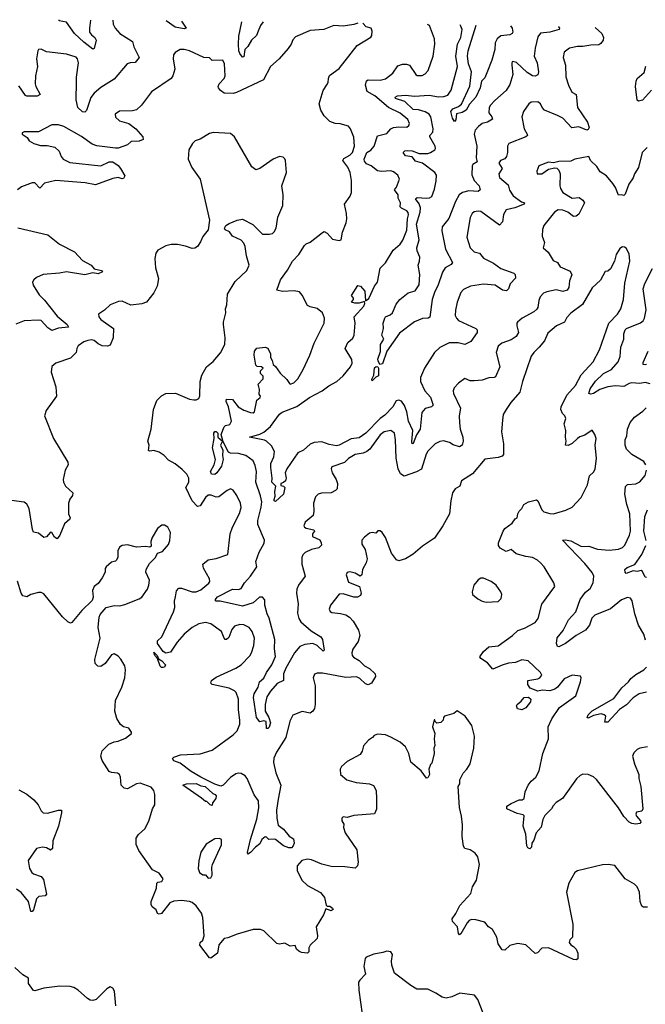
# Model space of a CAD drawing. Extents: x 1921360 to 2014538, y 768294 to 907744.
# Tile 350 of 412: x 1952342 to 1957067, y 899658 to 907100. Entities that reach past the tile are written whole.
import ezdxf

# ---------------------------------------------------------------- set-up
doc = ezdxf.new("R2010")
doc.units = 0

msp = doc.modelspace()

# ---------------------------------------------------------------- linework, layer by layer
at = {"layer": '0CON10XD'}
for points in [[(1953046.2, 907095.4), (1953048.1, 907065), (1953061.9, 907035), (1953097.1, 906995), (1953192.9, 906935), (1953203.3, 906895), (1953244, 906815), (1953215, 906775.6), (1953175, 906773.3), (1953154, 906765), (1953055, 906649.5), (1952953.9, 906586.1), (1952905.3, 906544.7), (1952878.6, 906511.4), (1952846.5, 906413.5), (1952835, 906400), (1952815, 906404.4), (1952780.9, 906435), (1952769.2, 906495), (1952771.1, 906628.9), (1952770.5, 906665), (1952785.3, 906775), (1952777.5, 906805), (1952767.4, 906817.4), (1952695, 906838.1), (1952545, 906856), (1952505, 906876.2), (1952485, 906873.3), (1952478.8, 906865), (1952468.6, 906805), (1952475.5, 906745.5), (1952460.4, 906675), (1952459.7, 906615), (1952464.2, 906594.2), (1952495.7, 906535), (1952475, 906523.1), (1952395, 906522.5), (1952385, 906528.1), (1952335, 906600.4)], [(1954895.3, 907073.6), (1954865, 907063.8), (1954785, 907051.2), (1954715, 907056.2), (1954640, 907025), (1954535, 907017.1), (1954425, 906970.8), (1954405, 906948.8), (1954393.3, 906915), (1954368.6, 906881.4), (1954300.8, 906805), (1954235, 906746), (1954183.3, 906645), (1953980.1, 906549.9), (1953955, 906543.1), (1953885, 906545.6), (1953857.5, 906565), (1953842.5, 906585), (1953840, 906595), (1953848.1, 906615), (1953886.9, 906655), (1953893.6, 906676.4), (1953890, 906765), (1953875, 906793.3), (1953795, 906792.5), (1953775, 906810.8), (1953733.6, 906813.6), (1953625, 906864.4), (1953584.3, 906875.7), (1953554.3, 906875.7), (1953515, 906851.2), (1953504, 906835), (1953500.8, 906805), (1953512.9, 906725), (1953498.1, 906675), (1953485, 906654.3), (1953337.5, 906555), (1953262, 906455), (1953225, 906418.8), (1953195, 906410), (1953095, 906408.1), (1953062.5, 906385), (1953065, 906363.3), (1953095, 906336), (1953165.6, 906315.6), (1953218.8, 906275), (1953271.2, 906215), (1953275.5, 906194.5), (1953245, 906182.2), (1953185, 906179.2), (1953155, 906154), (1953085, 906130), (1953065, 906128.6), (1952925, 906146.2), (1952888, 906158), (1952807.6, 906217.6), (1952675, 906292), (1952635, 906304.3), (1952585, 906304.2), (1952485, 906251.5), (1952375, 906252.5), (1952360, 906245), (1952360, 906235), (1952399.5, 906209.5), (1952413.8, 906185), (1952448.8, 906165), (1952498.5, 906148.5), (1952548.7, 906148.7), (1952606.6, 906136.6), (1952640.8, 906105), (1952655.6, 906065), (1952670.6, 906045), (1952719.5, 906019.5), (1952955, 905994.3), (1953016.7, 906025), (1953045, 906026.5)], [(1952877, 907097.2), (1952867.9, 907035), (1952870, 907005), (1952883.3, 906985), (1952908.8, 906965), (1952918.2, 906945), (1952905, 906883.3), (1952895, 906876), (1952825, 906930), (1952756.1, 906995), (1952695, 907080), (1952640.5, 907090.5), (1952639.2, 907099.8)], [(1953565.1, 907089.7), (1953600, 907035), (1953585, 907030.5), (1953515, 907043.3), (1953449.3, 907091)], [(1957080, 906135), (1957044.4, 906095.6), (1957016.8, 905983.2), (1956985.8, 905935), (1956975.5, 905904.5), (1956942, 905858), (1956915, 905780), (1956905, 905770), (1956885, 905776.7), (1956865, 905773.3), (1956842.3, 905832.3), (1956822.9, 905862.9), (1956775, 905918.8), (1956725, 905950), (1956700.2, 905990.2), (1956654, 906035), (1956640, 906065), (1956535, 906045.5), (1956505, 906030), (1956415, 906028.8), (1956375, 906018.8), (1956335, 906023.3), (1956263.3, 905995), (1956247.5, 905955), (1956250, 905935), (1956285, 905933.8), (1956335, 905970), (1956385, 905981.2), (1956398.3, 905978.3), (1956412.9, 905962.9), (1956424.2, 905935), (1956421.1, 905845), (1956425.4, 905825), (1956443.6, 905795), (1956515, 905752), (1956567.5, 905755), (1956595, 905736.2), (1956607.8, 905715), (1956565, 905630), (1956545, 905613.8), (1956525, 905612.9), (1956480.8, 905645), (1956445, 905660.5), (1956408.3, 905661.7), (1956381.2, 905645), (1956300.8, 905545), (1956290.6, 905515), (1956288, 905465), (1956305.6, 905415), (1956296.7, 905375), (1956332.5, 905342.5), (1956371.1, 905281.1), (1956404.6, 905264.6), (1956425, 905231.9), (1956499.3, 905199.3), (1956511.2, 905171.2), (1956495.6, 905125), (1956489.1, 905075), (1956477.1, 905055), (1956445, 905046.2), (1956395, 905057.5), (1956324.2, 905044.2), (1956297.4, 905032.6), (1956273.6, 905006.4), (1956261.8, 904978.2), (1956255.8, 904925), (1956248.3, 904911.7), (1956225, 904891.2), (1956138, 904845), (1956102.5, 904815), (1956095.8, 904805), (1956095.7, 904785), (1956108.5, 904735), (1956092.2, 904705), (1956055, 904679.4), (1955983.8, 904655), (1955955, 904631.2), (1955940.6, 904585), (1955969.1, 904475), (1955935, 904400.8), (1955925, 904394.4), (1955885, 904392.9), (1955834.3, 904375.7), (1955775, 904369.4), (1955745, 904371.4), (1955705, 904386.9), (1955655, 904352.5), (1955623, 904317), (1955616.5, 904295), (1955619.1, 904275), (1955671.1, 904165), (1955661.5, 904105), (1955663, 904053), (1955667.9, 904005), (1955690, 903945), (1955690.4, 903915), (1955683.5, 903885), (1955665, 903872.2), (1955615.9, 903885.9), (1955588.1, 903905), (1955542.1, 903917.9), (1955515, 903912.9), (1955480, 903895), (1955425, 903838.1), (1955410.9, 903815), (1955376.4, 903703.6), (1955338.2, 903681.7), (1955245, 903651.1), (1955218.6, 903668.6), (1955199.5, 903705), (1955186.4, 903785), (1955181.1, 903925), (1955172.5, 903975), (1955144.4, 903994.4), (1955095, 903986.2), (1955065, 903963.3), (1954985.3, 903854.7), (1954965, 903836.9), (1954936.8, 903823.2), (1954875, 903814.4), (1954825.5, 903784.5), (1954795, 903752.2), (1954700.5, 903719.5), (1954694, 903705), (1954702.5, 903675), (1954732.5, 903625), (1954742.5, 903595), (1954740, 903555), (1954728.3, 903541.7), (1954695, 903523.8), (1954622.3, 903522.3), (1954595, 903514), (1954575, 903493.3), (1954561.4, 903445), (1954564, 903385), (1954557.7, 903352.3), (1954498.8, 903301.2), (1954489.2, 903275), (1954492.5, 903265), (1954506.5, 903256.5), (1954564.2, 903244.2), (1954567.5, 903235), (1954554.6, 903215), (1954553.6, 903195), (1954607.9, 903167.9), (1954620, 903145), (1954621.2, 903128.8), (1954600.5, 903109.5), (1954545, 903094.5), (1954498.1, 903071.9), (1954480, 903055), (1954472.9, 903035), (1954473.2, 902985), (1954498.2, 902895), (1954446.5, 902825), (1954434.6, 902795), (1954432.1, 902765), (1954446, 902686), (1954440.4, 902615), (1954450, 902575), (1954465, 902550), (1954542.3, 902482.2), (1954616, 902435), (1954629.2, 902415), (1954642, 902335), (1954635, 902326.2), (1954589.1, 902369.1), (1954555, 902386.2), (1954495, 902378.5), (1954457.4, 902362.6), (1954417.5, 902315), (1954351.4, 902198.6), (1954335.4, 902155), (1954333.6, 902106.4), (1954286.8, 902083.3), (1954235, 902024.4), (1954208.4, 901981.6), (1954196.1, 901925), (1954197.1, 901875), (1954224.3, 901825), (1954236.2, 901785), (1954225, 901752.5), (1954215, 901742.9), (1954205, 901744), (1954202.5, 901795), (1954185, 901800), (1954155, 901793.3), (1954131.4, 901825), (1954108.2, 901978.2), (1954114, 902005), (1954142.7, 902055), (1954152.5, 902095), (1954185, 902122.9), (1954205.3, 902165), (1954247.5, 902225), (1954272.8, 902287.2), (1954265.2, 902345), (1954267.8, 902415), (1954226.3, 902576.3), (1954210.6, 902610.6), (1954194.2, 902674.2), (1954192.8, 902715), (1954175, 902736.5), (1954153.5, 902735), (1954105, 902693.7), (1954025, 902667.1), (1953855.7, 902704.3), (1953825.8, 902705.8), (1953818, 902715), (1953835, 902738.9), (1953948.8, 902795), (1953995, 902793.5), (1954015, 902801.9), (1954040, 902845), (1954085, 902894.4), (1954133.3, 902965), (1954125.4, 903005), (1954150.9, 903075), (1954187.4, 903142.6), (1954190, 903165), (1954140.7, 903285), (1954141.7, 903315), (1954165.9, 903415), (1954169.8, 903455), (1954160.7, 903500.8), (1954126.6, 903603.4), (1954131.6, 903685), (1954121.3, 903731.3), (1954105.5, 903765), (1954048.8, 903805), (1953995, 903820.7), (1953935, 903823.1), (1953920.2, 903830.2), (1953878.7, 903908.7), (1953864.1, 903965.9), (1953885, 904021.9), (1953896.3, 904033.7), (1953929.8, 904040.2), (1953942.2, 904065), (1953918.9, 904175), (1953901.9, 904215), (1953905, 904231.2), (1953948.6, 904228.6), (1953992.5, 904175), (1954035, 904149.1), (1954085, 904130.4), (1954105, 904129.5), (1954114.5, 904135.5), (1954132.9, 904225), (1954157.5, 904245), (1954160, 904255), (1954150.7, 904270.7), (1954152.5, 904305), (1954143.3, 904345), (1954180, 904385), (1954180, 904405), (1954160, 904425), (1954160, 904445), (1954180, 904465), (1954167, 904477), (1954135, 904480), (1954125, 904490), (1954112.7, 904565), (1954115.5, 904594.5), (1954132.4, 904617.6), (1954195, 904626), (1954215, 904616.2), (1954235.7, 904575), (1954236.7, 904546.7), (1954250, 904525), (1954257.5, 904495), (1954275, 904480), (1954309.4, 904429.4), (1954359.3, 904379.3), (1954379.4, 904349.4), (1954385.9, 904345.9), (1954412, 904355), (1954443.1, 904385), (1954483.1, 904455), (1954533.1, 904565), (1954565.6, 904655), (1954640.8, 904805), (1954643.6, 904843.6), (1954628.8, 904885), (1954587.9, 904917.9), (1954535, 904929.5), (1954515, 904940), (1954475, 905017.5), (1954455, 905043.1), (1954415, 905050.8), (1954326.7, 905046.7), (1954283.8, 905055), (1954312.2, 905135), (1954365, 905205.6), (1954401.9, 905275), (1954450.8, 905325), (1954492.5, 905392.5), (1954505, 905406), (1954535, 905417.5), (1954627.7, 905492.3), (1954642, 905498), (1954665, 905486), (1954705, 905442), (1954755, 905430), (1954768.8, 905435), (1954779.4, 905495), (1954807.8, 905565), (1954813.5, 905595), (1954811.1, 905635), (1954794.4, 905705), (1954838.1, 905765), (1954847.5, 905795), (1954847.1, 905885), (1954837.7, 905945), (1954821.2, 905985), (1954781.4, 906035), (1954789.8, 906050.2), (1954835, 906075.5), (1954855.4, 906095), (1954871.5, 906145), (1954865, 906212.5), (1954840.8, 906275), (1954825, 906296.2), (1954763, 906313), (1954725, 906316), (1954685, 906330), (1954642.7, 906372.7), (1954617.1, 906415), (1954603.8, 906465), (1954634.5, 906565), (1954661.5, 906608.5), (1954671.8, 906625), (1954673.4, 906656.6), (1954682.7, 906677.3), (1954755, 906732), (1954890, 906905), (1954993, 906967), (1955000.7, 906979.3), (1955003.6, 907013.6), (1954995.9, 907035.9), (1954960, 907045), (1954934.2, 907072.9)], [(1954181.9, 907083), (1954160, 907055), (1954142.4, 907012.4), (1954130.3, 906979.7), (1954091.5, 906945), (1954065, 906898), (1954042, 906875), (1954035, 906820), (1954025, 906816.7), (1954004.6, 906845), (1953998.2, 906865), (1953993.4, 906915), (1953997.1, 906975), (1954019, 907084.8)], [(1956688.2, 907041.6), (1956739.4, 906995), (1956751.5, 906965), (1956748.9, 906945), (1956730.8, 906919.2), (1956715, 906910), (1956655, 906908.4), (1956595, 906896.4), (1956555, 906898.2), (1956495, 906885.7), (1956454, 906855), (1956446.9, 906815), (1956465.5, 906755.5), (1956467.4, 906667.4), (1956486.5, 906605), (1956513.1, 906553.1), (1956543.8, 906533.8), (1956554.6, 906435), (1956630, 906325), (1956644.3, 906285), (1956635, 906268.8), (1956625, 906264.2), (1956565, 906290.9), (1956513.3, 906283.3), (1956445.2, 906355.2), (1956404.7, 906374.7), (1956305.7, 906415.7), (1956288, 906435), (1956275.8, 906465), (1956255, 906479.2), (1956205, 906476.9), (1956188, 906465), (1956146.2, 906405), (1956134.3, 906365), (1956152.5, 906275), (1956176, 906235), (1956176.2, 906225), (1956165.6, 906214.4), (1956035.6, 906164.4), (1956025.8, 906145), (1956026.5, 906095), (1956018.5, 906065), (1956005, 906048.5), (1955974.3, 906035), (1955960, 906015), (1955986.2, 905975), (1955961.3, 905935), (1955965.9, 905905.9), (1956031.9, 905851.9), (1956042.1, 905812.1), (1956069.2, 905769.2), (1956132.5, 905722.5), (1956155.7, 905715.7), (1956153.3, 905705), (1956082.6, 905677.4), (1956015, 905661.9), (1955995, 905626.7), (1955988.9, 905571.1), (1955965, 905546.2), (1955825, 905649.5), (1955805, 905653.5), (1955775, 905647.8), (1955760, 905635), (1955745.5, 905605), (1955720, 905455), (1955745, 905375.8), (1955774.8, 905344.8), (1955814.7, 905334.7), (1955845, 905297.7), (1955920.5, 905260.5), (1955975, 905219.6), (1956073.3, 905185), (1956083.3, 905175), (1956087, 905147), (1956047, 905103), (1956034, 905065), (1956018.3, 905051.7), (1955987.5, 905055), (1955932.5, 905092.5), (1955845, 905100), (1955746.2, 905085), (1955695, 905060.8), (1955675, 905038), (1955646.4, 904965), (1955632.7, 904905), (1955631.5, 904865), (1955640, 904845), (1955657.3, 904827.3), (1955786, 904766), (1955798, 904755), (1955797.5, 904735), (1955748.3, 904668.3), (1955705, 904644.2), (1955653, 904657), (1955585, 904656.4), (1955515, 904623.1), (1955474.3, 904585), (1955399.4, 904465), (1955368.9, 904395), (1955368.5, 904365), (1955401.1, 904295), (1955445, 904247.5), (1955464.2, 904185.8), (1955453.3, 904175), (1955405, 904160.6), (1955378.6, 904131.4), (1955365.6, 904005), (1955337.8, 903962.2), (1955315, 903895.7), (1955305, 903894.3), (1955302.8, 903912.8), (1955312, 903995), (1955278.4, 904065), (1955265.5, 904135.5), (1955247.9, 904185), (1955225, 904216.8), (1955205, 904225.4), (1955185, 904220), (1955159.2, 904175), (1955100.1, 904109.9), (1955065.4, 904084.6), (1954955.7, 903975), (1954905, 903940), (1954845, 903933), (1954755, 903883.9), (1954735, 903878.5), (1954678.5, 903888.5), (1954625, 903908.9), (1954565, 903904.8), (1954535, 903892.8), (1954485, 903847.5), (1954442.5, 903827.5), (1954358.6, 903705), (1954348.1, 903675), (1954354.6, 903635), (1954350.4, 903615), (1954335, 903600.9), (1954314.6, 903595), (1954315, 903579.2), (1954335, 903575.6), (1954343.3, 903565), (1954333.8, 903515), (1954275, 903457.5), (1954265, 903463.8), (1954264.7, 903474.7), (1954272.2, 903497.8), (1954268.2, 903535), (1954277.5, 903575), (1954246.9, 903605), (1954248.5, 903635), (1954237.8, 903715), (1954238.9, 903745), (1954261.2, 903795), (1954266.2, 903836.2), (1954245, 903879.2), (1954206.2, 903915), (1954190.9, 903920.9), (1954076.7, 903945), (1954155, 903966.5), (1954185, 903983.3), (1954235.5, 904025), (1954305, 904119.2), (1954325, 904134.2), (1954435, 904176.4), (1954531.4, 904245), (1954626.4, 904293.6), (1954676.3, 904333.7), (1954738, 904365), (1954785, 904407.5), (1954840, 904475), (1954851.9, 904505), (1954851.3, 904531.3), (1954799.2, 904615), (1954819.7, 904660.3), (1954857, 904693), (1954868, 904715), (1954874.5, 904805.5), (1954868.7, 904855), (1954940.8, 904935), (1954948.7, 904955), (1954945, 904970.6), (1954905, 904957.1), (1954873.3, 904956.7), (1954848.8, 904965), (1954864.2, 904985), (1954864.2, 904995), (1954848, 905015), (1954895, 905092), (1954915, 905087.1), (1954948, 905048), (1954955, 904975.8), (1954978.1, 904991.9), (1955022.7, 905085), (1955045.5, 905115), (1955065, 905222.5), (1955105, 905262.5), (1955162.9, 905357.1), (1955215, 905402.5), (1955236.2, 905433.8), (1955265, 905510), (1955270.5, 905595), (1955278.2, 905625), (1955275, 905642), (1955265, 905654.4), (1955225, 905674.2), (1955216.7, 905685), (1955218, 905715), (1955200.7, 905750.7), (1955200, 905775), (1955173.6, 905813.6), (1955186.9, 905833.1), (1955210, 905895), (1955198, 905925), (1955165, 905950.8), (1955145, 905958.1), (1955075, 905952.3), (1955045, 905957.3), (1954995.7, 905995.8), (1954961.6, 906011.6), (1954945, 906031.1), (1954944.8, 906045), (1954964.8, 906095), (1954995.2, 906114.8), (1955018, 906145), (1955045, 906221.1), (1955115, 906240), (1955145.8, 906274.2), (1955165, 906285.4), (1955205, 906290.4), (1955265, 906287.5), (1955280, 906300), (1955285.6, 906315), (1955273.3, 906345), (1955215, 906394.4), (1955126.9, 906436.9), (1955025, 906523.7), (1954967.3, 906557.3), (1954952.8, 906605), (1954962, 906638), (1954975, 906646.5), (1955065, 906641.8), (1955105, 906652.5), (1955159.4, 906695), (1955198, 906752), (1955234.2, 906764.2), (1955264.2, 906764.2), (1955286.7, 906755), (1955334.3, 906685), (1955345, 906677.5), (1955382.1, 906677.9), (1955405, 906690.8), (1955428.1, 906715), (1955464.5, 906825), (1955476.4, 906913.6), (1955474.4, 906955), (1955436.5, 907055), (1955423, 907064.2)], [(1956408.6, 907046.6), (1956411.4, 907045), (1956418.9, 907035), (1956417.5, 907025), (1956345, 907005.7), (1956275, 906997.1), (1956255, 906971.2), (1956235.4, 906885), (1956228.2, 906825), (1956249.6, 906775), (1956260, 906705), (1956255, 906683.3), (1956235, 906673.8), (1956215, 906675.8), (1956175, 906700.9), (1956095, 906777.5), (1956065, 906783.3), (1956058.8, 906775), (1956058, 906755), (1956065.8, 906685), (1956045, 906610), (1956015, 906564.2), (1955930.2, 906489.8), (1955898.6, 906455), (1955888.6, 906435), (1955884.2, 906395), (1955908.6, 906365), (1955912, 906348), (1955875, 906325.6), (1955835, 906314.4), (1955806.4, 906293.6), (1955782.9, 906265), (1955775.6, 906234.4), (1955793.6, 906145), (1955789.6, 906055), (1955796.2, 906025), (1955764.7, 906005.3), (1955759.1, 905995), (1955756.7, 905926.7), (1955773.6, 905885), (1955812.5, 905845), (1955820, 905815), (1955805, 905801.9), (1955735, 905806.1), (1955685.8, 905794.2), (1955660.4, 905775), (1955632.9, 905725), (1955583.3, 905596.7), (1955533.5, 905535), (1955531.2, 905505), (1955558.5, 905365), (1955610, 905265), (1955600.6, 905249.4), (1955555.4, 905225), (1955535, 905192.9), (1955500.6, 905089.4), (1955476.9, 905045), (1955456.9, 904985), (1955438.6, 904851.4), (1955426.2, 904843.8), (1955385, 904842.5), (1955325, 904816), (1955209.5, 904730.5), (1955116, 904595), (1955081.3, 904498.7), (1955062.7, 904492.7), (1955050.6, 904520.6), (1955047.1, 904535), (1955066.7, 904593.3), (1955065.8, 904644.2), (1955093.3, 904685), (1955076, 904715), (1955089.4, 904765), (1955086, 904805), (1955098.6, 904845), (1955106, 904855), (1955141, 904869), (1955156.8, 904883.2), (1955185, 904949.2), (1955212, 904985), (1955275, 905034.3), (1955329.4, 905050.6), (1955358.1, 905095), (1955364.6, 905174.6), (1955351.5, 905245), (1955362.3, 905275), (1955364.1, 905305), (1955344.1, 905354.1), (1955342, 905375), (1955358.8, 905435), (1955339.1, 905555), (1955366.1, 905645), (1955369, 905679), (1955359.3, 905709.3), (1955330.6, 905745), (1955345, 905756.7), (1955415, 905750.4), (1955436.7, 905753.3), (1955455, 905764.3), (1955475, 905818.8), (1955487.7, 905882.3), (1955490.7, 905925), (1955478.5, 905945), (1955385, 906016.2), (1955330.6, 906030.6), (1955305, 906064.4), (1955255, 906072), (1955239.2, 906095), (1955250.5, 906109.5), (1955267.8, 906112.2), (1955305, 906108), (1955358.1, 906088.1), (1955425, 906089.7), (1955445.8, 906095), (1955478.1, 906115), (1955483.5, 906126.5), (1955481.2, 906145), (1955440.4, 906215), (1955439.4, 906225), (1955461.2, 906248.8), (1955466.1, 906275), (1955448.4, 906365), (1955433.9, 906385), (1955405, 906404.3), (1955355, 906419.2), (1955315, 906421.7), (1955250.7, 906480.7), (1955181.2, 906505), (1955176.7, 906515), (1955196.7, 906523.3), (1955255, 906529.6), (1955325, 906522.7), (1955435, 906529), (1955505, 906516.8), (1955545, 906518.5), (1955575, 906529.5), (1955602, 906568), (1955647.8, 906745), (1955636.9, 906825), (1955648.8, 906915), (1955674, 906965), (1955683.1, 907025), (1955675, 907051.4), (1955667.7, 907059.8)], [(1956048.4, 907053), (1956061.4, 907035), (1956066.2, 907005), (1956061.2, 906995), (1956043.3, 906985), (1955975, 906978.8), (1955947.1, 906955), (1955934.3, 906925.7), (1955930.3, 906875), (1955908.6, 906795), (1955870.6, 906699.4), (1955855, 906660.8), (1955830, 906635), (1955819.4, 906585), (1955786.2, 906515), (1955739.3, 906460.7), (1955713.6, 906416.4), (1955685, 906398.5), (1955641.9, 906388.1), (1955635, 906342.5), (1955625, 906330), (1955610.8, 906355), (1955597.5, 906405), (1955613.8, 906425), (1955655, 906442.7), (1955679.2, 906460.8), (1955741.6, 906598.4), (1955754.7, 906704.7), (1955731.5, 906765), (1955723.9, 906825), (1955729.3, 906865), (1955789, 907057.7)], [(1957113.3, 906566.7), (1957045, 906492), (1957015, 906483.3), (1957005, 906492.5), (1956993.2, 906595), (1956997.9, 906635), (1957006.9, 906655), (1957058.2, 906701.8), (1957071.3, 906748.7)], [(1956052.8, 901177.2), (1956115, 901203.8), (1956136.4, 901203.6), (1956152.5, 901215), (1956160.6, 901265), (1956183.6, 901315), (1956204.5, 901345), (1956240.8, 901375), (1956265, 901423.8), (1956292.5, 901555), (1956337.1, 901665), (1956334.4, 901755), (1956361.4, 901815), (1956418.3, 901901.7), (1956541.2, 901988.8), (1956578.8, 902095), (1956582.5, 902125), (1956577.5, 902137.5), (1956515, 902146), (1956455, 902118), (1956405, 902054.3), (1956385, 902040.6), (1956345, 902026.5), (1956287.4, 902032.6), (1956254.2, 902024.2), (1956197, 902047), (1956180, 902075), (1956180, 902105), (1956255, 902117.5), (1956270, 902125), (1956286.7, 902145), (1956275.7, 902165), (1956182.5, 902255), (1956135, 902262.5), (1956087.7, 902242.3), (1956035, 902236.2), (1955985, 902222.3), (1955915, 902192), (1955875, 902240), (1955825, 902270.8), (1955817.5, 902285), (1955845, 902324), (1955885, 902361.2), (1955955, 902367.5), (1956064.2, 902445.8), (1956105, 902483.3), (1956155, 902501.1), (1956235.8, 902545), (1956257.1, 902575), (1956285, 902683.3), (1956383.3, 902815), (1956376.7, 902845), (1956302, 902965), (1956275.5, 902995.5), (1956253.8, 903015), (1956215, 903035.6), (1956163.9, 903043.9), (1956092.6, 903062.6), (1956055, 903096), (1956015, 903080), (1955970.8, 903105), (1955959.4, 903125), (1955959.4, 903145), (1955994.5, 903235), (1956006.4, 903253.6), (1956062, 903295), (1956085, 903326.7), (1956100, 903335), (1956103.3, 903365), (1956113.8, 903385), (1956134.2, 903405.8), (1956150, 903435), (1956184.2, 903455.8), (1956245, 903470), (1956255, 903462.5), (1956285.9, 903395.9), (1956301.2, 903381.2), (1956345, 903367.1), (1956375, 903365.7), (1956468.1, 903391.9), (1956514.1, 903415.9), (1956581.7, 903488.3), (1956630, 903585), (1956646.4, 903653.6), (1956675, 903680), (1956688.3, 903701.7), (1956698.1, 903785), (1956688.1, 903885), (1956695.6, 903935), (1956685.8, 903965), (1956665, 903997.5), (1956610.9, 903959.1), (1956573.1, 903946.9), (1956556, 903934), (1956515, 903897.5), (1956485, 903882.5), (1956463.3, 903883.3), (1956470, 903915), (1956463.3, 903945), (1956468.1, 903995), (1956454.5, 904045), (1956465.7, 904085.7), (1956460, 904105), (1956442.9, 904122.9), (1956428.5, 904155), (1956430.4, 904175), (1956475, 904262.9), (1956539.1, 904335), (1956582.1, 904415), (1956672.9, 904515), (1956721.8, 904605), (1956791.8, 904805), (1956857.5, 904875), (1956882.9, 904915), (1956903.5, 904985), (1956911.4, 905108.6), (1956949.2, 905275), (1956945, 905330), (1956923, 905373), (1956910.7, 905380.7), (1956895, 905383.3), (1956875, 905370.6), (1956846.1, 905325), (1956833.8, 905275), (1956805, 905216.2), (1956785, 905200), (1956765, 905197.5), (1956728.5, 905131.5), (1956666.3, 905073.7), (1956593.6, 904946.4), (1956505, 904880.8), (1956475, 904850), (1956455.9, 904814.1), (1956396, 904785), (1956330.4, 904729.6), (1956305, 904673.3), (1956265.7, 904624.3), (1956224, 904585), (1956205, 904556.7), (1956140, 904365), (1956119.1, 904285), (1956052.6, 904207.4), (1956015.8, 904154.2), (1955994.3, 904115.7), (1955988, 904072), (1955980, 903985), (1955995.5, 903895.5), (1955995, 903813.8), (1955985, 903801.4), (1955955, 903790), (1955855, 903779.2), (1955762.7, 903667.3), (1955680, 903615), (1955665.8, 903575), (1955631.2, 903555), (1955611.2, 903525), (1955597.4, 903462.6), (1955589.4, 903365), (1955538.9, 903275), (1955475, 903181.2), (1955385, 903121.4), (1955315, 903059.5), (1955255, 903025.6), (1955205, 903010), (1955187.1, 903017.1), (1955149.1, 903069.1), (1955105.6, 903185.6), (1955080, 903225), (1955065, 903236), (1955046.4, 903236.4), (1955031.7, 903218.3), (1955005, 903223.8), (1954985, 903218.8), (1954945, 903190), (1954926.2, 903165), (1954926.2, 903135), (1954950, 903095), (1954966.2, 903025), (1954958, 902995), (1954932, 902945), (1954926.1, 902903.9), (1954913, 902893), (1954876.8, 902916.8), (1954835, 902926.9), (1954815, 902922), (1954807.1, 902905), (1954825, 902848), (1954908.8, 902815), (1954920, 902765), (1954915, 902747.5), (1954894.2, 902735.8), (1954865, 902734.4), (1954785, 902759.5), (1954755, 902757.5), (1954688.8, 902675), (1954678.8, 902645), (1954686.1, 902626.1), (1954699.5, 902619.5), (1954765, 902613.1), (1954805, 902602.2), (1954833.9, 902583.9), (1954860, 902555), (1954900, 902485), (1954912.1, 902445), (1954899.5, 902400.5), (1954857, 902343), (1954850, 902315), (1954852.9, 902295), (1954862.4, 902282.4), (1954905, 902256.5), (1954945, 902215.4), (1954985, 902196.4), (1955028, 902155), (1955030, 902135), (1954998.9, 902085), (1954975, 902073.2), (1954955, 902080), (1954910.2, 902120.2), (1954885, 902133.6), (1954805, 902129.5), (1954628.7, 902161.3), (1954588, 902162), (1954567.7, 902152.3), (1954557.5, 902125), (1954572.5, 902065), (1954574.6, 901925), (1954568.1, 901895), (1954555, 901874.2), (1954535, 901860), (1954475, 901871.1), (1954405, 901844.3), (1954382.1, 901797.9), (1954351.2, 901675), (1954280.5, 901565), (1954261.4, 901518.6), (1954258.2, 901485), (1954276.7, 901406.7), (1954315.3, 901315.3), (1954295, 901210), (1954280.9, 901125), (1954284, 901065), (1954295, 901012.5), (1954335, 900982), (1954378.3, 900928.3), (1954409.1, 900909.1), (1954414.2, 900875.8), (1954407.5, 900855), (1954395, 900841.9), (1954375, 900841.2), (1954335, 900856.9), (1954275, 900903.3), (1954265, 900907.5), (1954223.6, 900903.6), (1954205, 900922.5), (1954195, 900923.3), (1954170.8, 900905), (1954155, 900871.2), (1954123.1, 900846.9), (1954086.2, 900805), (1954065, 900792.5), (1954062, 900805), (1954084.4, 900905), (1954133.2, 901056.8), (1954147.8, 901142.2), (1954146.6, 901195), (1954112.7, 901242.7), (1954060.4, 901365), (1954045, 901385.4), (1954015, 901402.9), (1953995, 901405.4), (1953975, 901399.1), (1953935, 901372.5), (1953878.6, 901315), (1953862.1, 901307.9), (1953815, 901322.2), (1953710.5, 901375), (1953637.4, 901417.4), (1953555, 901481.9), (1953505, 901499.4), (1953495.8, 901515), (1953506.2, 901525), (1953555.5, 901544.5), (1953705, 901550.4), (1953795, 901578.6), (1953955.3, 901694.7), (1953985.4, 901724.6), (1954003.8, 901775), (1954005.4, 901805), (1953995.4, 901885), (1953993.8, 901965), (1953977.8, 902015), (1953965, 902028.1), (1953925, 902048.2), (1953795, 902074.5), (1953784.4, 902085), (1953790, 902105), (1953825, 902131.4), (1953975, 902199.6), (1954015.6, 902225), (1954079.1, 902290.9), (1954093.1, 902315), (1954110.3, 902369.7), (1954114.4, 902425), (1954098.6, 902475), (1954075, 902506), (1954035, 902527.5), (1954005, 902528.6), (1953965, 902516), (1953945, 902490), (1953920.6, 902429.4), (1953905, 902414.4), (1953895, 902415.6), (1953885.9, 902425.9), (1953865.7, 902475.7), (1953785.6, 902535), (1953745, 902544.7), (1953695, 902534.7), (1953645, 902507.2), (1953584.6, 902455.4), (1953530, 902395), (1953480.8, 902319.2), (1953445, 902311.5), (1953425, 902325.4), (1953383.6, 902385), (1953381.8, 902405), (1953414.7, 902435.3), (1953503.3, 902625), (1953512.6, 902657.4), (1953510.4, 902705), (1953517.5, 902737.5), (1953525.9, 902784.1), (1953545, 902804.4), (1953565, 902804.6), (1953645, 902776.1), (1953674.1, 902775.9), (1953709.9, 902790.1), (1953770, 902840), (1953777.3, 902855), (1953775.3, 902875), (1953730.8, 902955), (1953724.2, 902985.8), (1953765, 903017.5), (1953825, 903028.8), (1953913.3, 903056.7), (1953930.6, 903215), (1953948.6, 903265), (1954001.7, 903368.3), (1954014.2, 903414.2), (1954009.4, 903445), (1953982, 903505), (1953955, 903543.3), (1953935, 903553.3), (1953907.7, 903542.3), (1953845, 903494.2), (1953825, 903490.8), (1953786.8, 903506.8), (1953765, 903505.7), (1953745, 903488.8), (1953705, 903425.6), (1953685, 903420.9), (1953643.9, 903463.9), (1953597.3, 903565), (1953620, 903605), (1953620, 903635), (1953605, 903663.8), (1953569.7, 903699.7), (1953515, 903744), (1953465, 903770), (1953432.5, 903805), (1953395, 903830.8), (1953355, 903844.5), (1953325, 903838.2), (1953313.8, 903843.8), (1953320, 903885), (1953309.4, 903915), (1953335.6, 904005), (1953353.1, 904155), (1953378.5, 904221.5), (1953413, 904257), (1953445, 904274.4), (1953517.6, 904277.6), (1953625, 904232), (1953656.4, 904226.4), (1953675, 904226.7), (1953693.9, 904236.1), (1953703.6, 904256.4), (1953705.7, 904365), (1953717.3, 904412.7), (1953752, 904475), (1953802.6, 904517.4), (1953857.9, 904582.1), (1953890.8, 904645), (1953894.4, 904695.6), (1953880, 904795), (1953880, 904815), (1953899.2, 904885), (1953896, 904915), (1953906, 904945), (1953911.4, 905025), (1953969.5, 905120.5), (1954056.2, 905205), (1954076, 905245), (1954054.5, 905314.5), (1954046.1, 905385), (1954035, 905412), (1954015, 905434), (1953950, 905465), (1953925.9, 905495.9), (1953895, 905512.5), (1953887.5, 905525), (1953900, 905545), (1953925, 905560), (1953985, 905585.8), (1954025, 905591.2), (1954101.7, 905551.7), (1954175, 905478.8), (1954225, 905478), (1954252.5, 905485), (1954265, 905496.7), (1954278, 905525), (1954291.7, 905608.3), (1954330, 905695), (1954333.1, 905775), (1954321.4, 905845), (1954356, 905945), (1954348.8, 906035), (1954345, 906047.5), (1954330.7, 906060.7), (1954305, 906066.7), (1954257.5, 906045), (1954155.7, 905974.3), (1954125, 905966.2), (1954095, 905986.7), (1953963.8, 906215), (1953935, 906240), (1953803.6, 906246.4), (1953775, 906240), (1953705, 906197.5), (1953667.5, 906185), (1953646.4, 906163.6), (1953618.8, 906115), (1953614.3, 906045), (1953643, 905983), (1953705.6, 905895), (1953776.2, 905585), (1953765, 905512.5), (1953725, 905462.5), (1953708.3, 905421.7), (1953683.9, 905386.1), (1953665.9, 905374.1), (1953645, 905370.8), (1953595, 905388.6), (1953535, 905400.8), (1953485, 905400), (1953445, 905391.2), (1953385, 905357.5), (1953371.2, 905335), (1953363.3, 905295), (1953368.8, 905225), (1953390.8, 905145), (1953379.4, 905085), (1953355.5, 905034.5), (1953300.8, 904965), (1953265, 904952.3), (1953182.1, 904942.1), (1953115, 904972.5), (1953088.8, 904971.2), (1953025.9, 904944.1), (1952983.3, 904905), (1952936.7, 904875), (1952938.8, 904855), (1952955, 904833.8), (1953050.8, 904765), (1953047.8, 904695), (1953025, 904638.8), (1953005, 904631.4), (1952965.8, 904635.8), (1952935, 904651.2), (1952905, 904675.8), (1952885, 904680), (1952857.5, 904675), (1952825.8, 904664.2), (1952784, 904635), (1952772.5, 904615), (1952768, 904585), (1952725, 904542), (1952615.7, 904504.3)], [(1953045, 906026.5), (1953085, 905998.1), (1953104.4, 905975), (1953135, 905920), (1953125, 905900), (1953115, 905897.5), (1953086.2, 905906.2), (1953045, 905900.6), (1952915, 905850.5), (1952836.3, 905866.3), (1952615, 905883.5), (1952528.8, 905865), (1952495, 905825.6), (1952455, 905865.8), (1952435, 905865.7), (1952355, 905837.5), (1952324, 905815)], [(1952326.6, 905526.6), (1952553.2, 905473.3), (1952643.7, 905403.7), (1952756.6, 905346.6), (1952815, 905281.1), (1952882.5, 905245), (1952905, 905216.2), (1952960, 905205), (1952967.5, 905195), (1952935, 905180), (1952895, 905186.2), (1952835, 905171.1), (1952695, 905193.9), (1952643.7, 905183.7), (1952520, 905175), (1952469.3, 905150.7), (1952447.5, 905135), (1952437.5, 905115), (1952443.9, 905093.9), (1952489.5, 905019.5), (1952530.3, 904980.3), (1952625, 904858.1), (1952700, 904795), (1952711.2, 904775), (1952635, 904769.1), (1952585, 904750.6), (1952555, 904770.9), (1952505, 904825.9), (1952485, 904830), (1952376.7, 904825), (1952311.6, 904798.4)], [(1957105, 904347.8), (1957065, 904357.5), (1957025, 904350.6), (1956965, 904355.6), (1956945, 904351.4), (1956905, 904328.6), (1956842.1, 904332.1), (1956785, 904325.9), (1956724.5, 904305), (1956675, 904274), (1956655, 904268.8), (1956640.4, 904275), (1956650.2, 904309.8), (1956691.2, 904368.8), (1956751.2, 904425), (1956812.3, 904455), (1956862.1, 904515), (1956876.2, 904555), (1956881.1, 904625), (1956905.3, 904684.7), (1956905.4, 904725), (1956914.6, 904755), (1956924.4, 904765), (1957032, 904808), (1957050.8, 904825), (1957060.6, 904845), (1957072.6, 904907.4), (1957050.7, 905065), (1957064.6, 905105), (1957121.3, 905218.7)], [(1957075, 904494.1), (1957065, 904490.4), (1957050.8, 904495), (1957051.4, 904508.6), (1957090, 904595)], [(1952615.7, 904504.3), (1952585, 904477.5), (1952580, 904435), (1952615.6, 904325), (1952619.2, 904255), (1952541.2, 904145), (1952530, 904105), (1952597.1, 903935), (1952705.6, 903755), (1952706.7, 903735), (1952684.4, 903695), (1952670.6, 903625), (1952672.9, 903605), (1952688.6, 903575), (1952742.9, 903525), (1952740.8, 903505), (1952720.6, 903475), (1952710, 903445), (1952710.8, 903365), (1952724, 903335), (1952720, 903325), (1952679.1, 903290.9), (1952645, 903203.3), (1952625, 903176.7), (1952605, 903190), (1952585, 903223.3), (1952573.9, 903226.1), (1952545, 903191.2), (1952525, 903186.2), (1952485, 903219.2), (1952447, 903227), (1952437.5, 903247.5), (1952412.1, 903405), (1952395, 903439.2), (1952375, 903452.9), (1952242.3, 903472.3)], [(1955005, 904371.2), (1955002.6, 904382.6), (1955015.6, 904414.4), (1955021.6, 904468.4), (1955035, 904478.2), (1955047.1, 904477.1), (1955051.9, 904465), (1955050.8, 904409.2), (1955031.5, 904398.5), (1955005, 904371.2)], [(1956924.4, 903854.4), (1956915.3, 903885), (1956915.4, 903924.6), (1956928.2, 903955), (1956933.8, 904005), (1956953.6, 904056.4), (1956986.7, 904095), (1957048.9, 904141.1), (1957072.5, 904167.5)], [(1953815, 903661.9), (1953791.5, 903665), (1953782.5, 903685), (1953811.4, 903735), (1953820, 903775), (1953797.1, 903865), (1953811.5, 903935), (1953807.3, 903975), (1953815, 903987.6), (1953825, 903987.3), (1953839.3, 903975), (1953838.2, 903945), (1953872.5, 903915), (1953859.6, 903885), (1953875.9, 903845.9), (1953873.7, 903805), (1953879.3, 903775), (1953866.9, 903725), (1953831.9, 903675), (1953815, 903661.9)], [(1957070.5, 903735), (1957055, 903760), (1956965, 903812.7), (1956924.4, 903854.4)], [(1957069.3, 902410.7), (1957056, 902455), (1957015, 902524.2), (1956988.7, 902608.7), (1956968.3, 902708.3), (1956955, 902726.9), (1956933.2, 902733.2), (1956887.1, 902715), (1956805, 902647.8), (1956685, 902598.9), (1956663, 902577), (1956646.7, 902525), (1956614.4, 902485), (1956544.1, 902445.9), (1956465, 902385.5), (1956415, 902361.2), (1956403.6, 902363.6), (1956396.2, 902385), (1956402.3, 902427.7), (1956447.5, 902482.5), (1956487.7, 902565), (1956541.2, 902625), (1956575, 902716.7), (1956615, 902772.2), (1956650, 902800), (1956673.5, 902845), (1956677.5, 902895), (1956665, 902923.1), (1956610.1, 902990.1), (1956441.2, 903165), (1956462.1, 903167.9), (1956505, 903160.7), (1956585, 903119.3), (1956641.4, 903121.4), (1956705, 903099.2), (1956795, 903091.3), (1956865, 903097.8), (1956895, 903111.9), (1956912.2, 903127.8), (1956948.5, 903205), (1956954.5, 903235), (1956949.6, 903365), (1956928.1, 903435), (1956912.7, 903515), (1956917.9, 903572.1), (1956931.9, 903588.1), (1956995, 903591.5), (1957025, 903608.1), (1957065, 903655.8), (1957075.4, 903695)], [(1957073, 903163), (1957056.2, 903235), (1957062.7, 903345), (1957082.8, 903395)], [(1956285, 900082.5), (1956253, 900047), (1956235, 900042), (1956165, 900107.5), (1956105, 900117.1), (1956045, 900102.5), (1956005, 900066.7), (1955985, 900070), (1955956.2, 900115), (1955946.6, 900166.6), (1955913.8, 900225), (1955883.8, 900245), (1955855, 900280), (1955787.7, 900297.7), (1955755, 900298.8), (1955737.7, 900292.3), (1955722, 900275), (1955675, 900192), (1955665, 900183.8), (1955655, 900192.5), (1955647.8, 900245), (1955612, 900285), (1955608, 900305), (1955635.8, 900345), (1955665.8, 900405), (1955750, 900495), (1955760.8, 900545), (1955793.4, 900596.6), (1955814.2, 900715), (1955802.3, 900772.3), (1955781.7, 900801.7), (1955745, 900826.2), (1955705, 900836.7), (1955692.7, 900852.7), (1955683.9, 900926.1), (1955685.9, 901014.1), (1955679.2, 901079.2), (1955664, 901145), (1955653.3, 901305), (1955666.2, 901325), (1955666.7, 901355), (1955692.5, 901405), (1955720, 901435), (1955743.9, 901476.1), (1955772.5, 901595), (1955776.7, 901685), (1955756.2, 901765), (1955707.5, 901835), (1955645, 901877.5), (1955620, 901855), (1955550, 901835), (1955543, 901827), (1955540, 901805), (1955521.7, 901788.3), (1955493, 901783), (1955480, 901795), (1955478.3, 901808.3), (1955471.7, 901808.3), (1955460, 901755), (1955477.5, 901705), (1955471.2, 901665), (1955477.5, 901615), (1955470, 901595), (1955473.3, 901555), (1955455, 901480), (1955445, 901470), (1955432.5, 901435), (1955437.5, 901395), (1955425, 901370), (1955415, 901366.7), (1955375, 901422.5), (1955295, 901488.8), (1955280.6, 901555), (1955255, 901603.8), (1955215, 901640), (1955145, 901676.2), (1955105, 901694), (1955045, 901698.8), (1955019.3, 901690.7), (1955005.9, 901674.1), (1954975.8, 901654.2), (1954939.3, 901610.7), (1954929.5, 901570.5), (1954912.7, 901547.3), (1954815.7, 901494.3), (1954773.3, 901455), (1954761.2, 901435), (1954764, 901395), (1954814, 901355), (1954883.3, 901335), (1954985, 901324.4), (1955015, 901311.1), (1955033.6, 901275), (1955037.5, 901212.5), (1955037.7, 901132.2), (1955022.8, 901097.2), (1954864.8, 901085.3), (1954815, 901070), (1954785, 901075.7), (1954776.2, 901065), (1954776, 901045), (1954789.2, 901019.2), (1954788, 900995), (1954801.2, 900955), (1954887.5, 900825), (1954897.3, 900732.7), (1954893.8, 900705), (1954875, 900687.5), (1954798.6, 900698.6), (1954695, 900700.7), (1954625, 900717.5), (1954545, 900750.2), (1954515, 900756), (1954473.2, 900745), (1954436.9, 900705), (1954437.1, 900667.1), (1954474.3, 900595), (1954515, 900556.2), (1954615, 900502.5), (1954644, 900465), (1954657, 900407), (1954665, 900400), (1954685, 900400), (1954705, 900386.2), (1954708.8, 900375), (1954695, 900363.8), (1954655, 900380), (1954635.7, 900334.3), (1954580, 900245), (1954592, 900175), (1954588.8, 900155), (1954536, 900105), (1954525.8, 900084.2), (1954526, 900055), (1954516.7, 900045), (1954470.9, 900050.9), (1954450.3, 900060.3), (1954433.3, 900075), (1954421.7, 900101.7), (1954385, 900098.8), (1954345, 900120.8), (1954305, 900112.5), (1954285, 900117.5), (1954185, 900213.8), (1954160, 900225), (1954105.9, 900224.1), (1953985, 900188.8), (1953915, 900160), (1953885, 900156.7), (1953845, 900107.5), (1953836.7, 900045), (1953785, 900007.5), (1953775, 900010), (1953702, 900105), (1953703.8, 900125), (1953725, 900142.5), (1953734.2, 900175), (1953725.7, 900315), (1953715, 900346.7), (1953675, 900403.3), (1953645, 900426.7), (1953624.2, 900434.2), (1953565, 900444), (1953505, 900438.1), (1953475, 900424.3), (1953413.8, 900345), (1953395, 900339.5), (1953382.9, 900345), (1953371.4, 900371.4), (1953341.2, 900395), (1953333.9, 900413.9), (1953335.8, 900435.8), (1953376, 900535), (1953377.5, 900575), (1953385, 900582.5), (1953415, 900585.8), (1953424.4, 900605.6), (1953395, 900650), (1953344.3, 900674.3), (1953242, 900822), (1953222.5, 900865), (1953222.2, 900915), (1953239.4, 900940.6), (1953287.5, 900985), (1953318.3, 901041.7), (1953344.2, 901135), (1953361.9, 901165), (1953363.1, 901245), (1953355.8, 901275), (1953335, 901299.2), (1953250.5, 901330.5), (1953225, 901324.2), (1953155, 901287.5), (1953131.7, 901291.7), (1953108, 901315), (1953104, 901374), (1953096, 901396), (1953080, 901405), (1953035, 901409.2), (1953018.8, 901418.8), (1952965, 901500), (1952955.8, 901535), (1952963.8, 901575), (1953015, 901623.8), (1953055, 901643.3), (1953085, 901646.7), (1953140.7, 901669.3), (1953187.5, 901705), (1953187.5, 901715), (1953166.4, 901746.4), (1953125, 901756.7), (1953102.7, 901772.7), (1953075, 901817.5), (1953060.8, 901875), (1953064.4, 901955), (1953114.4, 902055), (1953135.7, 902125.7), (1953141.9, 902185), (1953135.5, 902215.5), (1953106.8, 902266.8), (1953085, 902290), (1953055, 902307.5), (1953035, 902300), (1952988, 902235), (1952955, 902212), (1952933, 902213), (1952913, 902233), (1952910, 902265), (1952949.2, 902425), (1952933.8, 902505), (1952941.2, 902585), (1952950, 902605), (1952995, 902656.7), (1953055, 902672), (1953098.8, 902671.2), (1953135, 902678.8), (1953245, 902723.3), (1953263.9, 902736.1), (1953306.7, 902795), (1953318, 902825), (1953321.2, 902865), (1953295.8, 902925), (1953297.5, 902945), (1953321.2, 902988.8), (1953366.7, 903035), (1953382.5, 903067.5), (1953419.3, 903080.7), (1953466.1, 903133.9), (1953476.1, 903163.9), (1953480, 903225), (1953460, 903265), (1953435, 903280), (1953415, 903280), (1953382.5, 903255), (1953343.3, 903186.7), (1953332.5, 903155), (1953335, 903120), (1953325, 903112.5), (1953291.7, 903118.3), (1953225, 903113.8), (1953155, 903130), (1953115, 903126.2), (1953095, 903112.5), (1953083.9, 903086.1), (1953083, 903037), (1953072.5, 903015), (1953065, 903007.5), (1953035, 903000), (1952994.1, 902965.9), (1952987, 902953), (1952987.5, 902925), (1952965, 902882.5), (1952935, 902837.5), (1952903.1, 902816.9), (1952891.4, 902785), (1952896, 902735), (1952888.8, 902711.2), (1952810, 902635), (1952735, 902543.3), (1952725, 902538.8), (1952705, 902548), (1952665, 902586), (1952525, 902761.2), (1952505, 902770), (1952485, 902770), (1952425, 902756.7), (1952395, 902738.8), (1952366.1, 902746.1), (1952353.8, 902765), (1952325.6, 902855.6)], [(1957075.6, 902884.4), (1957065, 902887.5), (1957045, 902930), (1957035, 902936.7), (1957005, 902930), (1956975, 902934.3), (1956923.3, 902915), (1956914.5, 902924.5), (1956913.5, 902945), (1956931.1, 902958.9), (1956988.8, 902981.2), (1957042.1, 903057.9), (1957071.8, 903125)], [(1955865, 902698), (1955955, 902703.3), (1955977.5, 902725), (1955983.3, 902755), (1955976.7, 902775), (1955940, 902825), (1955902.5, 902855), (1955845, 902880), (1955825, 902879.2), (1955805, 902865.6), (1955771.8, 902825), (1955760, 902775), (1955762.5, 902755), (1955801.7, 902721.7), (1955834.3, 902704.3), (1955865, 902698)], [(1953425, 902202.9), (1953413.9, 902203.9), (1953403.9, 902213.9), (1953382.5, 902272.5), (1953363.3, 902295), (1953355, 902320), (1953381.2, 902295), (1953390.5, 902270.5), (1953415, 902255.5), (1953441.9, 902225), (1953435, 902206), (1953425, 902202.9)], [(1957075, 902017.7), (1957020, 902005), (1956974.7, 901975.3), (1956925, 901920.9), (1956872.7, 901887.3), (1956785, 901790), (1956761.2, 901791.2), (1956768, 901835), (1956756.6, 901846.6), (1956735, 901854.3), (1956675, 901841.4), (1956635, 901820), (1956627.5, 901825), (1956636.7, 901845), (1956665, 901875.8), (1956830.3, 901969.7), (1956889.9, 902050.1), (1956939.6, 902095), (1956959, 902121), (1956995, 902151.1), (1957055, 902185.6), (1957075, 902205.7)], [(1956135, 901884.4), (1956102.5, 901892.5), (1956094.4, 901914.4), (1956098.9, 901925), (1956130, 901950), (1956151.7, 901978.3), (1956185, 901980), (1956203.3, 901965), (1956200, 901945), (1956165, 901898.1), (1956135, 901884.4)], [(1957085, 901603.8), (1957025, 901593.8), (1957005, 901583.3), (1956981.7, 901558.3), (1956971.2, 901535), (1956986.7, 901475), (1957018.8, 901395), (1957019.2, 901365), (1957033.3, 901305), (1957049.2, 901135), (1957041.2, 901118.8), (1957000, 901110), (1956996, 901095), (1957000.3, 901080.3), (1957030.8, 901045), (1957032.5, 901035), (1957025, 901026), (1956995, 901019.4), (1956965, 901024.4), (1956945, 901035.6), (1956905, 901077.5), (1956865, 901144), (1956698.3, 901358.3), (1956675, 901378.8), (1956635, 901396.2), (1956595, 901397.5), (1956575, 901387.5), (1956548.3, 901361.7), (1956442, 901215), (1956395, 901184), (1956371.1, 901158.9), (1956359.2, 901135), (1956308.1, 901085), (1956294.4, 901055), (1956281.7, 900998.3), (1956241.9, 900955), (1956225, 900900), (1956210, 900875), (1956207.5, 900845), (1956195, 900833.3), (1956180.7, 900840.7), (1956172, 900855), (1956164.2, 900945), (1956145.7, 901005), (1956151.7, 901081.7), (1956145, 901090), (1956100.3, 901100.3), (1956021.2, 901135), (1956022.5, 901155), (1956052.8, 901177.2)], [(1953795, 901160), (1953780, 901165), (1953755, 901190), (1953745, 901190), (1953715, 901217.5), (1953573.3, 901315), (1953602.5, 901325), (1953675, 901327.4), (1953709.8, 901309.7), (1953742.9, 901305), (1953800.8, 901250.8), (1953818.1, 901245), (1953826.6, 901235), (1953824, 901215), (1953799.3, 901180.7), (1953795, 901160)], [(1952335, 901280), (1952396, 901246), (1952447.5, 901205), (1952482.5, 901165), (1952505, 901120), (1952520, 901105), (1952553, 901103), (1952635, 901126.7), (1952657.5, 901125), (1952658.8, 901105), (1952633.8, 901005), (1952591.2, 900895), (1952590, 900835), (1952575, 900824), (1952545, 900842), (1952515, 900846.2), (1952467.5, 900835), (1952405.9, 900744.1), (1952416.2, 900685), (1952433.3, 900655), (1952445, 900644), (1952503.8, 900623.8), (1952520.8, 900600.8), (1952545, 900490), (1952535, 900477.5), (1952486.4, 900473.6), (1952467.5, 900455), (1952445, 900371.2), (1952435, 900359.2), (1952425, 900360), (1952409.1, 900435), (1952353.6, 900503.6), (1952318.8, 900528.8)], [(1953765, 900612.5), (1953785, 900613.8), (1953795.9, 900634.1), (1953792, 900695), (1953797.1, 900715), (1953865, 900862.5), (1953866.2, 900905), (1953851.2, 900911.2), (1953815, 900909.2), (1953750.3, 900869.7), (1953711.1, 900808.9), (1953693.9, 900743.9), (1953690, 900685), (1953700, 900655), (1953725, 900637.5), (1953745, 900637.5), (1953765, 900612.5)], [(1957085, 900393.3), (1957053.6, 900393.6), (1957040.7, 900400.7), (1957028.8, 900435), (1957022.5, 900505), (1957006.2, 900545), (1956985.5, 900565.5), (1956915, 900605.6), (1956836.8, 900706.8), (1956785.8, 900715.8), (1956745, 900713.1), (1956555, 900668.2), (1956536, 900655), (1956488.6, 900575), (1956472.9, 900505), (1956518.8, 900265), (1956517.5, 900165), (1956497.5, 900145), (1956493.3, 900125), (1956505, 900107.5), (1956525.9, 900095.9), (1956543.8, 900075), (1956556.7, 900045), (1956557, 900003), (1956546.2, 899993.8), (1956525, 899997.5), (1956335, 900084.4), (1956285, 900082.5)], [(1955842.7, 899592.7), (1955803.3, 899695), (1955777.7, 899727.7), (1955666.4, 899743.6), (1955605, 899714.2), (1955564.2, 899704.2), (1955532.1, 899712.1), (1955485, 899743.8), (1955425, 899773.3), (1955342.3, 899772.3), (1955295, 899800), (1955172.5, 899895), (1955151.9, 899955), (1955149.4, 899985), (1955157.5, 900035), (1955145.8, 900055.8), (1955115, 900061.2), (1955085, 900048.8), (1955017.7, 900037.7), (1954960, 900015), (1954950, 900005), (1954942, 899945), (1954954.2, 899885), (1954909.8, 899840.2), (1954901.9, 899825), (1954902.5, 899765), (1954928.1, 899585)], [(1953067, 899647), (1953058.8, 899758.8), (1953045, 899780), (1953025, 899790), (1953000, 899775), (1952920, 899695), (1952895, 899686.7), (1952875, 899690), (1952855, 899702.5), (1952782.5, 899765), (1952750, 899785), (1952723, 899793), (1952644.1, 899795.9), (1952525, 899781.2), (1952455, 899761.2), (1952445, 899763.8), (1952407.5, 899815), (1952408.8, 899855), (1952365, 899882), (1952305.7, 899935.7)]]:
    msp.add_lwpolyline(points, dxfattribs=at)

doc.saveas('drawing.dxf')
